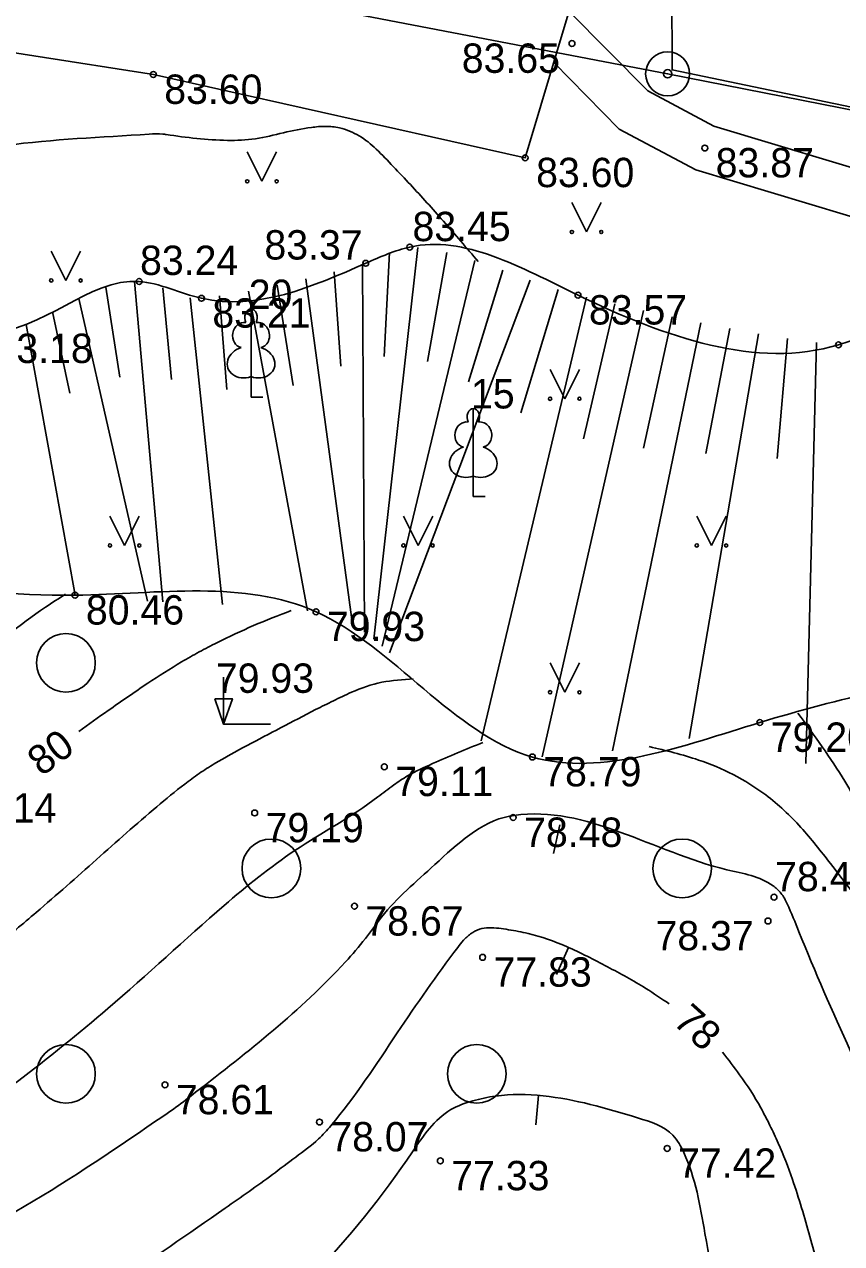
# Model space of a CAD drawing. Extents: x 576692 to 577659, y 273254 to 273799.
# Drawn here: x 577093.29 to 577107.22, y 273473.11 to 273493.88 of the extents above; entities that cross this region are included whole.
import ezdxf

# ---------------------------------------------------------------- set-up
doc = ezdxf.new("R2010")
doc.units = 0
for name, color, linetype in [('APGR_SARK_####_####_#', 7, 'Continuous'), ('BUVE_BDET_####_####_#', 7, 'Continuous'), ('BUVE_EKAS_RAKS_TKST_#', 7, 'Continuous'), ('CELI_CAPM_####_####_#', 7, 'Continuous'), ('ELEK_ELEM_####_####_#', 7, 'Continuous'), ('GAZE_ELEM_####_####_#', 7, 'Continuous'), ('GEOD_ELEM_####_TKST_#', 7, 'Continuous'), ('GEOD_SITP_####_TKST_#', 7, 'Continuous'), ('HIDT_REZV_####_TKST_#', 7, 'Continuous'), ('LKAN_ELEM_PAST_TKST_#', 7, 'Continuous'), ('RELJ_ELEM_####_####_#', 7, 'Continuous'), ('RELJ_HORZ_PAMT_####_#', 7, 'Continuous'), ('SAKT_ELEM_####_####_#', 7, 'Continuous'), ('SILT_VADP_UDEN_####_#', 7, 'Continuous')]:
    doc.layers.add(name, color=color, linetype=linetype)

msp = doc.modelspace()

# ---------------------------------------------------------------- linework, layer by layer
at = {"layer": 'BUVE_BDET_####_####_#'}
msp.add_lwpolyline([(577104.323, 273494.482), (577104.329, 273493.102), (577111.669, 273491.573), (577127.008, 273488.667), (577127.42, 273490.297)], dxfattribs=at)
at = {"layer": 'BUVE_EKAS_RAKS_TKST_#'}
for radius in [0.375, 0.0702]:
    msp.add_circle((577104.253, 273493.035), radius, dxfattribs=at)
at = {"layer": 'CELI_CAPM_####_####_#'}
msp.add_lwpolyline([(577103.143, 273496.009), (577101.826, 273491.604), (577095.489, 273493.022), (577091.409, 273493.658), (577090.32, 273493.031), (577089.618, 273493.75), (577090.272, 273494.364), (577092.315, 273496.625)], dxfattribs=at)
at = {"layer": 'ELEK_ELEM_####_####_#'}
for points in [[(577154.123, 273477.245), (577150.447, 273479.096), (577143.343, 273483.053), (577137.088, 273486.511), (577133.922, 273487.608), (577129.798, 273488.037), (577125.447, 273488.238), (577119.548, 273489.73), (577114.188, 273490.565), (577108.104, 273491.22), (577105.039, 273492.142), (577103.913, 273492.743), (577102.572, 273494.101)], [(577153.707, 273476.335), (577150.063, 273478.394), (577142.955, 273482.353), (577136.762, 273485.777), (577133.748, 273486.822), (577129.738, 273487.239), (577125.329, 273487.442), (577119.388, 273488.946), (577114.084, 273489.771), (577107.944, 273490.432), (577104.733, 273491.398), (577103.429, 273492.094), (577102.311, 273493.227)]]:
    msp.add_lwpolyline(points, dxfattribs=at)
at = {"layer": 'GAZE_ELEM_####_####_#'}
for p, q in [((577099.996, 273490.074), (577099.247, 273483.404)), ((577099.513, 273489.989), (577099.42, 273488.22)), ((577100.489, 273489.993), (577100.163, 273488.133)), ((577099.055, 273489.792), (577099.088, 273483.524)), ((577100.97, 273489.856), (577099.391, 273483.283)), ((577098.572, 273489.663), (577098.683, 273488.053)), ((577101.442, 273489.69), (577100.858, 273487.789)), ((577094.678, 273489.403), (577094.92, 273487.867)), ((577095.167, 273489.498), (577095.652, 273484.038)), ((577095.65, 273489.388), (577095.797, 273487.828)), ((577097.599, 273489.432), (577097.872, 273487.728)), ((577098.087, 273489.542), (577098.881, 273483.656)), ((577101.911, 273489.518), (577099.515, 273483.169)), ((577102.385, 273489.358), (577101.754, 273487.261)), ((577094.218, 273489.208), (577095.391, 273484.051)), ((577096.119, 273489.219), (577096.666, 273483.995)), ((577096.615, 273489.252), (577096.74, 273487.659)), ((577097.108, 273489.334), (577098.117, 273483.888)), ((577102.868, 273489.23), (577101.076, 273481.671)), ((577093.773, 273488.979), (577094.063, 273487.595)), ((577103.842, 273489.003), (577102.115, 273481.402)), ((577103.355, 273489.116), (577102.818, 273486.814)), ((577093.321, 273488.766), (577094.154, 273484.153)), ((577104.819, 273488.791), (577103.311, 273481.502)), ((577104.33, 273488.895), (577103.839, 273486.658)), ((577105.802, 273488.606), (577104.619, 273481.714)), ((577105.31, 273488.694), (577104.906, 273486.565)), ((577106.295, 273488.527), (577106.12, 273486.484)), ((577106.791, 273488.459), (577106.607, 273481.289))]:
    msp.add_line(p, q, dxfattribs=at)
msp.add_spline([(577091.329, 273493.487), (577091.264, 273493.361), (577091.026, 273493.073), (577090.642, 273492.641), (577090.552, 273492.402), (577091.436, 273490.375), (577091.396, 273489.116), (577092.597, 273488.608), (577095.246, 273489.498), (577096.309, 273489.211), (577099.108, 273489.807), (577099.858, 273490.083), (577102.726, 273489.264), (577107.164, 273488.418), (577109.957, 273489.639), (577111.696, 273489.503), (577114.344, 273487.916), (577118.29, 273488.211), (577123.142, 273487.402), (577125.049, 273487.176), (577127.086, 273486.156), (577129.603, 273484.427), (577132.382, 273485.361), (577135.457, 273484.641), (577138.997, 273483.612), (577141.243, 273482.362), (577142.052, 273481.815)], degree=3, dxfattribs=at)
at = {"layer": 'GEOD_ELEM_####_TKST_#'}
msp.add_line((577102.36, 273477.695), (577102.566, 273478.151), dxfattribs=at)
for points in [[(577094.219, 273481.834), (577094.721, 273482.19), (577095.393, 273482.652), (577095.971, 273483.017), (577096.269, 273483.186), (577096.573, 273483.344), (577097.198, 273483.635), (577097.836, 273483.892)], [(577093.715, 273471.794), (577094.446, 273472.217), (577094.645, 273472.319), (577094.82, 273472.426), (577096.714, 273473.713), (577097.119, 273473.996), (577097.52, 273474.285), (577097.915, 273474.583), (577098.304, 273474.891), (577098.513, 273475.117), (577099.645, 273476.696), (577100.675, 273478.154), (577100.773, 273478.275), (577100.83, 273478.331), (577100.895, 273478.383), (577101.048, 273478.463), (577101.21, 273478.488), (577101.541, 273478.455), (577101.875, 273478.391), (577102.53, 273478.167), (577103.227, 273477.824), (577103.88, 273477.456), (577104.281, 273477.19)], [(577105.189, 273476.367), (577105.479, 273475.986), (577105.841, 273475.419), (577105.995, 273475.122), (577106.138, 273474.821), (577106.38, 273474.201), (577106.678, 273473.229), (577106.942, 273472.25), (577107.208, 273471.273), (577107.514, 273470.308), (577107.854, 273469.319), (577108.048, 273468.834), (577108.273, 273468.362), (577108.521, 273467.908), (577108.776, 273467.459), (577109.284, 273466.561), (577109.821, 273465.569)]]:
    msp.add_spline(points, degree=3, dxfattribs=at)
at = {"layer": 'GEOD_SITP_####_TKST_#'}
for p, q in [((577102.306, 273479.756), (577102.414, 273480.244)), ((577102.008, 273475.134), (577102.052, 273475.632))]:
    msp.add_line(p, q, dxfattribs=at)
for points in [[(577090.655, 273491.898), (577090.762, 273491.761), (577090.822, 273491.697), (577090.887, 273491.637), (577091.011, 273491.563), (577091.138, 273491.515), (577091.397, 273491.497), (577091.79, 273491.564), (577092.182, 273491.658), (577092.575, 273491.751), (577092.972, 273491.814), (577095.419, 273492.006), (577095.649, 273492.008), (577095.709, 273492), (577096.751, 273491.901), (577097.229, 273491.928), (577097.706, 273492.03), (577098.183, 273492.121), (577098.421, 273492.139), (577098.541, 273492.132), (577098.66, 273492.114), (577098.834, 273492.058), (577098.999, 273491.977), (577099.287, 273491.753), (577099.58, 273491.452), (577099.869, 273491.147), (577100.152, 273490.839), (577100.431, 273490.526), (577101.026, 273489.836)], [(577093.992, 273484.17), (577093.652, 273483.949), (577092.363, 273482.96), (577091.72, 273482.464), (577091.07, 273481.977), (577090.249, 273481.39), (577089.831, 273481.106), (577089.41, 273480.826), (577088.519, 273480.331), (577087.498, 273479.915), (577086.974, 273479.723)], [(577088.627, 273475.76), (577089.954, 273476.119), (577090.387, 273476.275), (577090.71, 273476.481), (577091.414, 273477.04), (577092.113, 273477.604), (577092.806, 273478.173), (577093.493, 273478.751), (577094.009, 273479.198), (577094.52, 273479.651), (577095.032, 273480.104), (577095.549, 273480.551), (577096.023, 273480.936), (577096.269, 273481.115), (577096.526, 273481.28), (577097.088, 273481.594), (577097.658, 273481.893), (577098.255, 273482.204), (577098.557, 273482.354), (577098.866, 273482.499), (577099.383, 273482.669), (577099.919, 273482.727)], [(577106.474, 273482.143), (577107.273, 273480.985), (577107.845, 273480.069), (577108.402, 273479.439), (577108.828, 273479.037), (577109.274, 273478.658), (577109.721, 273478.277), (577110.147, 273477.869), (577111.449, 273475.985), (577112.725, 273472.403), (577112.739, 273472.366), (577112.777, 273472.312), (577113.643, 273471.348), (577114.534, 273470.423), (577116.474, 273468.746), (577117.101, 273468.338), (577117.749, 273467.987), (577119.117, 273467.482), (577120.858, 273467.06), (577122.179, 273466.717), (577123.841, 273466.173), (577126.598, 273465.044), (577129.123, 273463.961), (577129.672, 273463.618), (577131.325, 273462.015), (577134.637, 273458.373), (577135.217, 273457.746), (577135.419, 273457.563), (577136.047, 273457.079), (577139.812, 273454.454), (577144.45, 273451.73), (577144.793, 273451.535), (577146.497, 273450.623), (577150.254, 273448.954), (577152.697, 273447.984), (577153.775, 273447.74), (577155.236, 273447.728), (577159.322, 273448.233), (577161.712, 273449.142), (577162.387, 273449.581), (577163.045, 273450.037), (577164.372, 273450.926), (577164.429, 273450.961), (577164.481, 273450.994), (577164.707, 273451.169), (577166.074, 273452.46), (577166.075, 273452.462)], [(577089.649, 273474.124), (577090.958, 273474.529), (577091.726, 273474.894), (577093.173, 273475.871), (577094.716, 273477.113), (577096.695, 273478.867), (577097.901, 273479.804), (577099.315, 273480.716), (577099.585, 273480.922), (577099.822, 273481.075), (577100.248, 273481.285), (577101.104, 273481.645)], [(577103.941, 273481.574), (577104.781, 273481.346), (577105.369, 273481.098), (577105.925, 273480.75), (577106.523, 273480.199), (577107.027, 273479.582), (577108.252, 273477.888), (577108.311, 273477.79), (577108.711, 273477.013), (577109.989, 273474.739), (577110.74, 273472.971), (577112.057, 273470.273), (577114.672, 273466.892), (577115.343, 273466.208), (577115.874, 273465.879), (577116.771, 273465.613), (577118.526, 273465.269), (577119.403, 273465.1), (577120.277, 273464.914), (577121.504, 273464.603), (577123.282, 273464.013), (577124.073, 273463.706), (577125.261, 273463.182), (577128.324, 273461.448), (577130.236, 273459.87), (577130.502, 273459.597), (577130.943, 273459.112), (577134.397, 273455.602), (577138.548, 273452.162), (577138.644, 273452.094), (577138.693, 273452.065), (577141.998, 273450.387), (577144.104, 273449.301), (577144.408, 273449.14), (577148.783, 273446.928), (577149.827, 273446.456), (577150.456, 273446.206), (577152.816, 273445.347), (577154.026, 273444.984), (577154.676, 273444.909), (577154.966, 273444.913), (577157.556, 273444.937), (577159.522, 273444.973), (577160.037, 273445.163), (577160.747, 273445.6), (577161.429, 273446.055), (577162.713, 273447.059), (577163.535, 273447.804), (577164.763, 273448.988), (577165.391, 273449.452), (577166.068, 273449.815), (577166.577, 273450.265), (577166.614, 273450.33)], [(577091.48, 273472.806), (577093.134, 273473.652), (577095.528, 273475.192), (577095.873, 273475.431), (577096.21, 273475.686), (577098.762, 273477.906), (577099.102, 273478.305), (577099.379, 273478.671), (577100.285, 273479.564), (577101.56, 273480.39), (577101.633, 273480.402), (577105.261, 273479.477), (577106.05, 273479.204), (577106.183, 273479.079), (577106.29, 273478.895), (577106.49, 273478.421), (577108.282, 273474.368), (577108.586, 273473.654), (577108.644, 273473.506), (577110.883, 273467.744), (577110.992, 273467.523), (577111.062, 273467.402), (577111.364, 273466.918), (577112.059, 273466.033), (577112.458, 273465.631), (577112.888, 273465.251), (577113.866, 273464.552), (577114.935, 273464.031), (577115.79, 273463.716), (577116.648, 273463.417), (577118.388, 273462.903), (577118.518, 273462.871), (577118.739, 273462.818), (577121.265, 273462.124), (577122.517, 273461.732), (577123.765, 273461.32), (577125.333, 273460.678), (577126.089, 273460.291), (577126.832, 273459.868), (577127.391, 273459.455), (577128.271, 273458.552), (577129.922, 273456.719), (577132.527, 273453.881), (577133.375, 273453.035), (577134.25, 273452.322), (577136.692, 273450.638), (577137.909, 273449.885), (577139.087, 273449.258), (577143.502, 273447.034), (577143.829, 273446.861), (577144.246, 273446.659), (577144.986, 273446.349), (577148.68, 273444.799), (577150.198, 273444.131)], [(577107.09, 273466.561), (577106.205, 273468.239), (577105.953, 273468.956), (577104.889, 273473.282), (577104.528, 273474.66), (577104.344, 273474.953), (577103.742, 273475.251), (577102.13, 273475.625), (577101.32, 273475.622), (577100.932, 273475.539), (577100.561, 273475.39), (577100.194, 273475.069), (577099.904, 273474.67), (577098.181, 273472.536), (577097.567, 273471.968), (577096.734, 273471.431), (577095.702, 273470.862), (577095.534, 273470.77)]]:
    msp.add_spline(points, degree=3, dxfattribs=at)
at = {"layer": 'LKAN_ELEM_PAST_TKST_#'}
for p, q in [((577097.09, 273491.703), (577097.34, 273491.203)), ((577097.34, 273491.203), (577097.59, 273491.703)), ((577102.621, 273490.841), (577102.871, 273490.341)), ((577102.871, 273490.341), (577103.121, 273490.841)), ((577093.75, 273490.014), (577094, 273489.514)), ((577094, 273489.514), (577094.25, 273490.014)), ((577102.25, 273488), (577102.5, 273487.5)), ((577102.5, 273487.5), (577102.75, 273488)), ((577097.154, 273487.876), (577097.154, 273487.529)), ((577097.154, 273487.529), (577097.354, 273487.529)), ((577100.941, 273486.181), (577100.941, 273485.834)), ((577100.941, 273485.834), (577101.141, 273485.834)), ((577094.75, 273485.5), (577095, 273485)), ((577095, 273485), (577095.25, 273485.5)), ((577099.75, 273485.5), (577100, 273485)), ((577100, 273485), (577100.25, 273485.5)), ((577104.75, 273485.5), (577105, 273485)), ((577105, 273485), (577105.25, 273485.5)), ((577102.25, 273483), (577102.5, 273482.5)), ((577102.5, 273482.5), (577102.75, 273483)), ((577096.685, 273482.755), (577096.685, 273481.955)), ((577096.685, 273481.955), (577097.485, 273481.955))]:
    msp.add_line(p, q, dxfattribs=at)
for points in [[(577097.154, 273489.029), (577097.154, 273487.876)], [(577097.244, 273488.797), (577097.243, 273488.798)], [(577100.941, 273487.334), (577100.941, 273486.181)], [(577101.031, 273487.102), (577101.03, 273487.103)]]:
    msp.add_lwpolyline(points, dxfattribs=at)
for centre, radius in [((577097.09, 273491.203), 0.028), ((577097.59, 273491.203), 0.0263), ((577102.621, 273490.34), 0.028), ((577103.121, 273490.34), 0.0263), ((577093.75, 273489.514), 0.028), ((577094.25, 273489.514), 0.0263), ((577102.25, 273487.5), 0.028), ((577102.75, 273487.5), 0.0263), ((577094.75, 273485), 0.028), ((577095.25, 273485), 0.0263), ((577099.75, 273485), 0.028), ((577100.25, 273485), 0.0263), ((577104.75, 273485), 0.028), ((577105.25, 273485), 0.0263), ((577094, 273483), 0.5), ((577102.25, 273482.5), 0.028), ((577102.75, 273482.5), 0.0263), ((577097.5, 273479.5), 0.5), ((577104.5, 273479.5), 0.5), ((577094, 273476), 0.5), ((577101, 273476), 0.5)]:
    msp.add_circle(centre, radius, dxfattribs=at)
for centre, major_axis, ratio, start_param, end_param in [((577097.154, 273488.879), (0, -0.15), 0.707107, 3.14537, 5.287485), ((577097.154, 273488.879), (0, -0.15), 0.707107, 0.995701, 3.137816), ((577097.026, 273488.584), (-0.039, -0.212), 0.861323, 3.141593, 6.283185), ((577097.282, 273488.584), (0.039, -0.212), 0.861323, 0, 3.141593), ((577097.064, 273488.122), (0.307, 0.095), 0.814445, 1.570796, 4.752015), ((577097.244, 273488.122), (-0.307, 0.095), 0.814445, 1.531171, 4.712389), ((577100.941, 273487.184), (0, -0.15), 0.707107, 3.14537, 5.287485), ((577100.941, 273487.184), (0, -0.15), 0.707107, 0.995701, 3.137816), ((577100.813, 273486.889), (-0.039, -0.212), 0.861323, 3.141593, 6.283185), ((577101.069, 273486.889), (0.039, -0.212), 0.861323, 0, 3.141593), ((577100.851, 273486.427), (0.307, 0.095), 0.814445, 1.570796, 4.752015), ((577101.031, 273486.427), (-0.307, 0.095), 0.814445, 1.531171, 4.712389)]:
    msp.add_ellipse(centre, major_axis=major_axis, ratio=ratio, start_param=start_param, end_param=end_param, dxfattribs=at)
at = {"layer": 'RELJ_ELEM_####_####_#'}
msp.add_lwpolyline([(577096.535, 273482.388), (577096.835, 273482.388), (577096.685, 273481.955)], close=True, dxfattribs=at)
for centre in [(577102.623, 273493.551), (577095.489, 273493.022), (577101.826, 273491.604), (577104.886, 273491.77), (577099.858, 273490.083), (577099.108, 273489.807), (577095.246, 273489.498), (577096.309, 273489.211), (577102.726, 273489.264), (577107.164, 273488.418), (577094.154, 273484.153), (577098.261, 273483.871), (577105.825, 273481.985), (577099.425, 273481.231), (577101.948, 273481.397), (577097.216, 273480.444), (577101.622, 273480.366), (577106.066, 273479.01), (577098.916, 273478.855), (577105.963, 273478.604), (577101.1, 273477.985), (577095.687, 273475.812), (577098.319, 273475.179), (577104.245, 273474.73), (577100.38, 273474.517)]:
    msp.add_circle(centre, 0.05, dxfattribs=at)
at = {"layer": 'SAKT_ELEM_####_####_#'}
msp.add_spline([(577142.052, 273481.815), (577138.282, 273481.966), (577133.838, 273483.299), (577129.257, 273482.475), (577125.453, 273483.879), (577121.479, 273483.689), (577119.704, 273484.707), (577118.432, 273484.164), (577115.985, 273482.597), (577113.24, 273482.797), (577110.568, 273482.959), (577107.844, 273482.52), (577105.825, 273481.985), (577101.948, 273481.397), (577098.261, 273483.871), (577094.154, 273484.153), (577091.211, 273484.638), (577089.79, 273485.534), (577088.358, 273486.939), (577088.811, 273489.349), (577089.119, 273490.595), (577089.119, 273491.791), (577089.792, 273492.557), (577091.329, 273493.487)], degree=3, dxfattribs=at)
at = {"layer": 'SILT_VADP_UDEN_####_#'}
for points in [[(577130.795, 273504.718), (577129.873, 273499.999), (577126.908, 273488.584), (577104.253, 273493.035), (577097.198, 273494.389), (577101.419, 273503.013)], [(577101.419, 273503.013), (577097.198, 273494.389), (577104.253, 273493.035), (577126.908, 273488.584), (577129.873, 273499.999), (577136.711, 273491.012), (577145.743, 273485.823), (577154.748, 273478.761), (577159.313, 273478.03), (577165.286, 273477.13), (577175.727, 273471.552), (577185.907, 273460.029), (577209.478, 273451.452), (577215.373, 273452.58), (577215.241, 273457.197), (577215.048, 273463.213), (577214.516, 273473.767)], [(577101.419, 273503.013), (577097.198, 273494.389), (577104.253, 273493.035), (577126.908, 273488.584), (577129.873, 273499.999), (577136.711, 273491.012), (577145.743, 273485.823), (577154.748, 273478.761), (577159.313, 273478.03), (577165.286, 273477.13), (577175.727, 273471.552), (577185.907, 273460.029), (577209.478, 273451.452), (577215.373, 273452.58), (577215.241, 273457.197), (577215.048, 273463.213), (577214.516, 273473.767)]]:
    msp.add_lwpolyline(points, dxfattribs=at)

# ---------------------------------------------------------------- texts
at = {"layer": 'APGR_SARK_####_####_#'}
for s, p in [(' 20', (577096.929, 273489.029)), (' 15', (577100.716, 273487.334))]:
    msp.add_text(s, height=0.5, dxfattribs=at).set_placement(p)
at = {"layer": 'HIDT_REZV_####_TKST_#'}
for s, p in [(' 83.65', (577100.559, 273493.051)), (' 83.60', (577095.489, 273492.522)), (' 83.87', (577104.886, 273491.27)), (' 83.60', (577101.826, 273491.104)), (' 83.45', (577099.719, 273490.184)), (' 83.37', (577097.196, 273489.871)), (' 83.24', (577095.077, 273489.608)), (' 83.21', (577096.309, 273488.711)), (' 83.57', (577102.726, 273488.764)), (' 83.18', (577092.597, 273488.108)), (' 80.46', (577094.154, 273483.653)), (' 79.93', (577098.261, 273483.371)), (' 79.93', (577096.368, 273482.49)), (' 79.20', (577105.825, 273481.485)), (' 78.79', (577101.948, 273480.897)), (' 79.11', (577099.425, 273480.731)), (' 80.14', (577091.978, 273480.281)), (' 79.19', (577097.216, 273479.944)), (' 78.48', (577101.622, 273479.866)), (' 78.43', (577105.899, 273479.111)), (' 78.67', (577098.916, 273478.355)), (' 78.37', (577103.861, 273478.104)), (' 77.83', (577101.1, 273477.485)), (' 78.61', (577095.687, 273475.312)), (' 78.07', (577098.319, 273474.679)), (' 77.42', (577104.245, 273474.23)), (' 77.33', (577100.38, 273474.017))]:
    msp.add_text(s, height=0.5, dxfattribs=at).set_placement(p)
at = {"layer": 'RELJ_HORZ_PAMT_####_#'}
for s, rotation, p in [('80', 36.8268, (577093.586, 273481.056)), ('78', 317.8996, (577104.322, 273476.862))]:
    msp.add_text(s, height=0.5, rotation=rotation, dxfattribs=at).set_placement(p)

doc.saveas('drawing.dxf')
